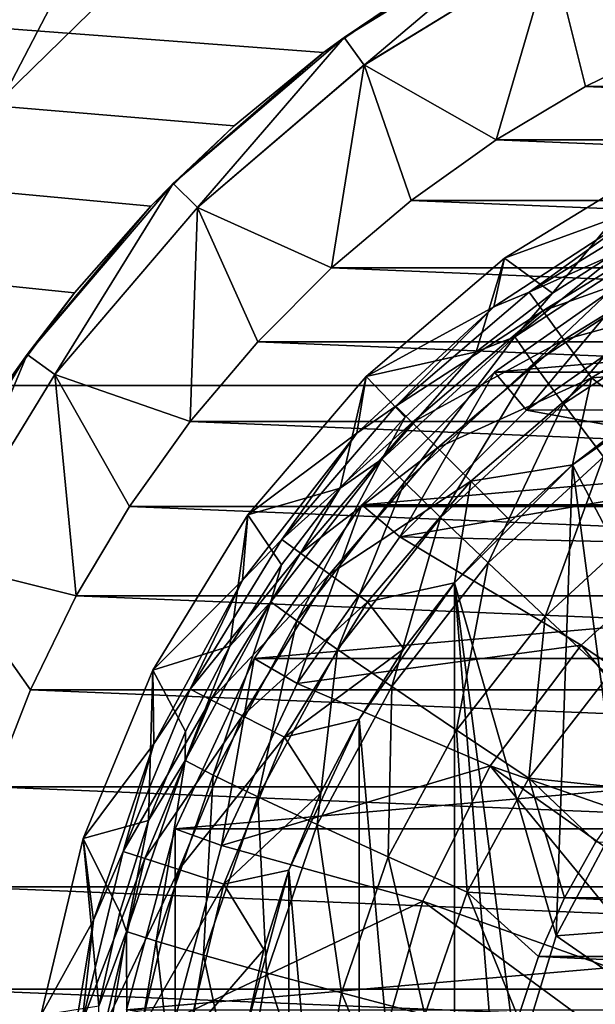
# Model space of a CAD drawing. Header units: metres. Extents: x -109 to 109, y -63 to 140.
# Tile 273 of 480: x -8.55 to -4.33, y 31.41 to 38.62. Entities that reach past the tile are written whole.
import ezdxf

# ---------------------------------------------------------------- set-up
doc = ezdxf.new("R2010")
doc.units = ezdxf.units.M
doc.layers.add('solid_502308_SW0001', color=7, linetype='CONTINUOUS')

msp = doc.modelspace()

# ---------------------------------------------------------------- linework, layer by layer
at = {"layer": 'solid_502308_SW0001'}
for points in [[(-76.5, 35.943851, 18.161783), (76.5, 35.943851, 18.161783), (76.5, 43.676754, 18.243267)], [(-76.5, 43.676754, 18.243267), (-76.5, 35.943851, 18.161783), (76.5, 43.676754, 18.243267)], [(-8.14819, 36.622463, -18.178312), (-8.65567, 35.943851, -18.161783), (-76.5, 43.676754, -18.243267)], [(-7.587639, 37.257935, -18.192156), (-8.14819, 36.622463, -18.178312), (-76.5, 43.676754, -18.243267)], [(-6.977654, 37.846157, -18.203558), (-7.587639, 37.257935, -18.192156), (-76.5, 43.676754, -18.243267)], [(-6.322176, 38.383308, -18.212786), (-6.977654, 37.846157, -18.203558), (-76.5, 43.676754, -18.243267)], [(-5.625448, 38.865891, -18.220112), (-6.322176, 38.383308, -18.212786), (-76.5, 43.676754, -18.243267)], [(-3.167491, 39.748306, -34.238144), (-3.71563, 38.470901, -35.238144), (-4.653479, 39.132778, -34.238144)], [(-8.667456, 38.058121), (-9.197535, 38.103737, 12.417472), (-7.989502, 39.365086, 12.429935)], [(-8.463558, 39.013512, 12.9363), (-7.989502, 39.365086, 12.429935), (-9.197535, 38.103737, 12.417472)], [(-7.989459, 39.365124, -12.429935), (-9.197295, 38.104027, -12.417476), (-8.667456, 38.058121)], [(-8.46936, 39.019554, -12.969411), (-9.197295, 38.104027, -12.417476), (-7.989459, 39.365124, -12.429935)], [(-7.989459, 39.365124, -12.429935), (-8.667456, 38.058121), (-7.394365, 39.307575)], [(-7.394365, 39.307575), (-8.667456, 38.058121), (-7.989502, 39.365086, 12.429935)], [(-6.17213, 38.49437, -16.238144), (-4.892006, 39.290745, -18.225807), (-4.767133, 39.355453, -16.238144)], [(-6.02479, 38.292412, -16.238144), (-6.17213, 38.49437, -16.238144), (-4.767133, 39.355453, -16.238144)], [(-4.653502, 39.132755, -16.238144), (-6.02479, 38.292412, -16.238144), (-4.767133, 39.355453, -16.238144)], [(-6.17213, 38.49437, -16.238144), (-5.625448, 38.865891, -18.220112), (-4.892006, 39.290745, -18.225807)], [(-9.66403, 37.961712, -13.470535), (-8.46936, 39.019554, -12.969411), (-8.60999, 39.157391, -13.484496)], [(-8.463558, 39.013512, 12.9363), (-9.497055, 37.83939, 12.91565), (-8.599228, 39.146332, 13.454027)], [(-6.024697, 38.2925, -34.238144), (-6.02479, 38.292412, -16.238144), (-4.653502, 39.132755, -16.238144)], [(-4.653479, 39.132778, -34.238144), (-6.024697, 38.2925, -34.238144), (-4.653502, 39.132755, -16.238144)], [(-4.653479, 39.132778, -34.238144), (-5.059157, 37.743855, -35.238144), (-6.024697, 38.2925, -34.238144)], [(-4.653479, 39.132778, -34.238144), (-4.402507, 38.13512, -35.238144), (-5.059157, 37.743855, -35.238144)], [(-4.653479, 39.132778, -34.238144), (-3.71563, 38.470901, -35.238144), (-4.402507, 38.13512, -35.238144)], [(-9.66403, 37.961712, -13.470535), (-9.505075, 37.845394, -12.95547), (-8.46936, 39.019554, -12.969411)], [(-8.46936, 39.019554, -12.969411), (-9.505075, 37.845394, -12.95547), (-9.197295, 38.104027, -12.417476)], [(-8.463558, 39.013512, 12.9363), (-9.197535, 38.103737, 12.417472), (-9.497055, 37.83939, 12.91565)], [(-6.17213, 38.49437, -16.238144), (-6.322176, 38.383308, -18.212786), (-5.625448, 38.865891, -18.220112)], [(-7.424369, 37.424847, -16.238144), (-6.322176, 38.383308, -18.212786), (-6.17213, 38.49437, -16.238144)], [(-7.247756, 37.247921, -16.238144), (-7.424369, 37.424847, -16.238144), (-6.17213, 38.49437, -16.238144)], [(-6.02479, 38.292412, -16.238144), (-7.247756, 37.247921, -16.238144), (-6.17213, 38.49437, -16.238144)], [(-4.402507, 38.13512, -35.238144), (-3.71563, 38.470901, -35.238144), (4.402507, 38.13512, -35.238144)], [(-7.424369, 37.424847, -16.238144), (-6.977654, 37.846157, -18.203558), (-6.322176, 38.383308, -18.212786)], [(-6.024697, 38.2925, -34.238144), (-7.247845, 37.247845, -34.238144), (-6.02479, 38.292412, -16.238144)], [(-6.024697, 38.2925, -34.238144), (-6.264907, 36.805397, -35.238144), (-7.247845, 37.247845, -34.238144)], [(-7.247845, 37.247845, -34.238144), (-7.247756, 37.247921, -16.238144), (-6.02479, 38.292412, -16.238144)], [(-6.024697, 38.2925, -34.238144), (-5.6813, 37.299671, -35.238144), (-6.264907, 36.805397, -35.238144)], [(-6.024697, 38.2925, -34.238144), (-5.059157, 37.743855, -35.238144), (-5.6813, 37.299671, -35.238144)], [(-5.059157, 37.743855, -35.238144), (-4.402507, 38.13512, -35.238144), (5.059157, 37.743855, -35.238144)], [(-4.402507, 38.13512, -35.238144), (4.402507, 38.13512, -35.238144), (5.059157, 37.743855, -35.238144)], [(-7.424369, 37.424847, -16.238144), (-7.587639, 37.257935, -18.192156), (-6.977654, 37.846157, -18.203558)], [(-5.6813, 37.299671, -35.238144), (-5.059157, 37.743855, -35.238144), (5.6813, 37.299671, -35.238144)], [(-5.059157, 37.743855, -35.238144), (5.059157, 37.743855, -35.238144), (5.6813, 37.299671, -35.238144)], [(-4.996181, 36.87664), (-3.858924, 37.573551), (-4.644136, 36.620884, 11.818708)], [(-3.932456, 37.266541, -6.804698), (-3.858924, 37.573551), (-4.996181, 36.87664)], [(-3.858924, 37.573551), (-4.048498, 37.000736, 11.824848), (-4.644136, 36.620884, 11.818708)], [(-8.494868, 36.171505, -16.238144), (-7.587639, 37.257935, -18.192156), (-7.424369, 37.424847, -16.238144)], [(-8.292424, 36.024799, -16.238144), (-8.494868, 36.171505, -16.238144), (-7.424369, 37.424847, -16.238144)], [(-7.247756, 37.247921, -16.238144), (-8.292424, 36.024799, -16.238144), (-7.424369, 37.424847, -16.238144)], [(-6.264907, 36.805397, -35.238144), (-5.6813, 37.299671, -35.238144), (6.264907, 36.805397, -35.238144)], [(-5.6813, 37.299671, -35.238144), (5.6813, 37.299671, -35.238144), (6.264907, 36.805397, -35.238144)], [(-3.719433, 37.299797, -7.350831), (-3.932456, 37.266541, -6.804698), (-4.81558, 36.628078, -7.350831)], [(-3.719433, 37.299797, -7.350831), (-4.81558, 36.628078, -7.350831), (-3.642951, 37.149693, -7.875552)], [(-8.494868, 36.171505, -16.238144), (-8.14819, 36.622463, -18.178312), (-7.587639, 37.257935, -18.192156)], [(-8.292499, 36.024696, -34.238144), (-8.292424, 36.024799, -16.238144), (-7.247756, 37.247921, -16.238144)], [(-7.247845, 37.247845, -34.238144), (-8.292499, 36.024696, -34.238144), (-7.247756, 37.247921, -16.238144)], [(-7.247845, 37.247845, -34.238144), (-7.299671, 35.681301, -35.238144), (-8.292499, 36.024696, -34.238144)], [(-7.247845, 37.247845, -34.238144), (-6.805398, 36.264908, -35.238144), (-7.299671, 35.681301, -35.238144)], [(-7.247845, 37.247845, -34.238144), (-6.264907, 36.805397, -35.238144), (-6.805398, 36.264908, -35.238144)], [(-5.074856, 36.520176, -6.804698), (-3.932456, 37.266541, -6.804698), (-4.996181, 36.87664)], [(-4.81558, 36.628078, -7.350831), (-3.932456, 37.266541, -6.804698), (-5.074856, 36.520176, -6.804698)], [(-4.81558, 36.628078, -7.350831), (-4.716558, 36.491787, -7.875552), (-3.642951, 37.149693, -7.875552)], [(-3.642951, 37.149693, -7.875552), (-4.716558, 36.491787, -7.875552), (-3.524184, 36.916599, -8.360602)], [(-3.813971, 37.024006, 12.475054), (-4.921857, 36.300282, 12.456463), (-4.048498, 37.000736, 11.824848)], [(-4.783801, 36.106842, 13.081319), (-4.921857, 36.300282, 12.456463), (-3.813971, 37.024006, 12.475054)], [(-3.706987, 36.810268, 13.099389), (-4.783801, 36.106842, 13.081319), (-3.813971, 37.024006, 12.475054)], [(-4.921857, 36.300282, 12.456463), (-4.644136, 36.620884, 11.818708), (-4.048498, 37.000736, 11.824848)], [(-6.010414, 36.010403), (-4.996181, 36.87664), (-5.204345, 36.190544, 11.811757)], [(-5.074856, 36.520176, -6.804698), (-4.996181, 36.87664), (-6.010414, 36.010403)], [(-4.996181, 36.87664), (-4.644136, 36.620884, 11.818708), (-5.204345, 36.190544, 11.811757)], [(-4.716558, 36.491787, -7.875552), (-4.56279, 36.28014, -8.360602), (-3.524184, 36.916599, -8.360602)], [(-3.524184, 36.916599, -8.360602), (-4.56279, 36.28014, -8.360602), (-3.367139, 36.608383, -8.789615)], [(-6.805398, 36.264908, -35.238144), (-6.264907, 36.805397, -35.238144), (6.805398, 36.264908, -35.238144)], [(-6.264907, 36.805397, -35.238144), (6.264907, 36.805397, -35.238144), (6.805398, 36.264908, -35.238144)], [(-5.069784, 36.041889, -35.100304), (-3.943643, 36.830437, -35.100304), (-4.836949, 35.764507, -34.73814)], [(-5.069784, 36.041889, -35.100304), (5.069784, 36.041889, -35.100304), (3.943643, 36.830437, -35.100304)], [(-5.069784, 36.041889, -35.100304), (3.943643, 36.830437, -35.100304), (-3.943643, 36.830437, -35.100304)], [(-3.943643, 36.830437, -35.100304), (-3.76258, 36.516796, -34.73814), (-4.836949, 35.764507, -34.73814)], [(-4.563517, 35.809502, 13.638083), (-4.783801, 36.106842, 13.081319), (-3.706987, 36.810268, 13.099389)], [(-3.536283, 36.480537, 13.655321), (-4.563517, 35.809502, 13.638083), (-3.706987, 36.810268, 13.099389)], [(-8.494868, 36.171505, -16.238144), (-8.65567, 35.943851, -18.161783), (-8.14819, 36.622463, -18.178312)], [(-4.81558, 36.628078, -7.350831), (-5.074856, 36.520176, -6.804698), (-5.793152, 35.793152, -7.350831)], [(-4.81558, 36.628078, -7.350831), (-5.793152, 35.793152, -7.350831), (-4.716558, 36.491787, -7.875552)], [(-4.921857, 36.300282, 12.456463), (-5.204345, 36.190544, 11.811757), (-4.644136, 36.620884, 11.818708)], [(-4.56279, 36.28014, -8.360602), (-4.359463, 36.000286, -8.789615), (-3.367139, 36.608383, -8.789615)], [(-3.49967, 36.062366, -9.146836), (-3.367139, 36.608383, -8.789615), (-4.359463, 36.000286, -8.789615)], [(-6.078826, 35.595955, -6.804698), (-5.074856, 36.520176, -6.804698), (-6.010414, 36.010403)], [(-5.793152, 35.793152, -7.350831), (-5.074856, 36.520176, -6.804698), (-6.078826, 35.595955, -6.804698)], [(-4.836949, 35.764507, -34.73814), (-3.76258, 36.516796, -34.73814), (-4.836858, 35.76458, -18.738144)], [(-1.642053, 35.770924, -18.738144), (-4.836858, 35.76458, -18.738144), (-3.762486, 36.516838, -18.738144)], [(-3.76258, 36.516796, -34.73814), (-3.762486, 36.516838, -18.738144), (-4.836858, 35.76458, -18.738144)], [(-5.793152, 35.793152, -7.350831), (-5.674029, 35.67403, -7.875552), (-4.716558, 36.491787, -7.875552)], [(-4.716558, 36.491787, -7.875552), (-5.674029, 35.67403, -7.875552), (-4.56279, 36.28014, -8.360602)], [(-4.271946, 35.423023, 14.099108), (-4.563517, 35.809502, 13.638083), (-3.536283, 36.480537, 13.655321)], [(-4.921857, 36.300282, 12.456463), (-5.895438, 35.404125, 12.433441), (-5.204345, 36.190544, 11.811757)], [(-5.730078, 35.235817, 13.058944), (-5.895438, 35.404125, 12.433441), (-4.921857, 36.300282, 12.456463)], [(-4.783801, 36.106842, 13.081319), (-5.730078, 35.235817, 13.058944), (-4.921857, 36.300282, 12.456463)], [(-7.299671, 35.681301, -35.238144), (-6.805398, 36.264908, -35.238144), (7.299671, 35.681301, -35.238144)], [(-6.805398, 36.264908, -35.238144), (6.805398, 36.264908, -35.238144), (7.299671, 35.681301, -35.238144)], [(-5.674029, 35.67403, -7.875552), (-5.489045, 35.489044, -8.360602), (-4.56279, 36.28014, -8.360602)], [(-4.56279, 36.28014, -8.360602), (-5.489045, 35.489044, -8.360602), (-4.359463, 36.000286, -8.789615)], [(-9.355701, 34.766621, -16.238144), (-8.65567, 35.943851, -18.161783), (-8.494868, 36.171505, -16.238144)], [(-9.132862, 34.653294, -16.238144), (-9.355701, 34.766621, -16.238144), (-8.494868, 36.171505, -16.238144)], [(-8.292424, 36.024799, -16.238144), (-9.132862, 34.653294, -16.238144), (-8.494868, 36.171505, -16.238144)], [(-6.010414, 36.010403), (-5.204345, 36.190544, 11.811757), (-5.724844, 35.71302, 11.804035)], [(-5.895438, 35.404125, 12.433441), (-5.724844, 35.71302, 11.804035), (-5.204345, 36.190544, 11.811757)], [(-5.466229, 34.978577, 13.616737), (-5.730078, 35.235817, 13.058944), (-4.783801, 36.106842, 13.081319)], [(-4.563517, 35.809502, 13.638083), (-5.466229, 34.978577, 13.616737), (-4.783801, 36.106842, 13.081319)], [(-9.132778, 34.653481, -34.238144), (-9.132862, 34.653294, -16.238144), (-8.292424, 36.024799, -16.238144)], [(-8.292499, 36.024696, -34.238144), (-9.132778, 34.653481, -34.238144), (-8.292424, 36.024799, -16.238144)], [(-8.292499, 36.024696, -34.238144), (-8.135121, 34.402508, -35.238144), (-9.132778, 34.653481, -34.238144)], [(-8.292499, 36.024696, -34.238144), (-7.299671, 35.681301, -35.238144), (-7.743855, 35.059158, -35.238144)], [(-8.292499, 36.024696, -34.238144), (-7.743855, 35.059158, -35.238144), (-8.135121, 34.402508, -35.238144)], [(-6.876648, 34.99617), (-6.010414, 36.010403), (-6.201625, 35.192013, 11.795616)], [(-6.078826, 35.595955, -6.804698), (-6.010414, 36.010403), (-6.876648, 34.99617)], [(-6.010414, 36.010403), (-5.724844, 35.71302, 11.804035), (-6.201625, 35.192013, 11.795616)], [(-6.041889, 35.069786, -35.100304), (-5.069784, 36.041889, -35.100304), (-5.764472, 34.83699, -34.73814)], [(-6.041889, 35.069786, -35.100304), (6.041889, 35.069786, -35.100304), (5.069784, 36.041889, -35.100304)], [(-6.041889, 35.069786, -35.100304), (5.069784, 36.041889, -35.100304), (-5.069784, 36.041889, -35.100304)], [(-5.069784, 36.041889, -35.100304), (-4.836949, 35.764507, -34.73814), (-5.764472, 34.83699, -34.73814)], [(-5.489045, 35.489044, -8.360602), (-5.244442, 35.244442, -8.789615), (-4.359463, 36.000286, -8.789615)], [(-4.499505, 35.36232, -9.146836), (-4.359463, 36.000286, -8.789615), (-5.244442, 35.244442, -8.789615)], [(-4.499563, 35.362267, -10.238144), (-3.499878, 36.062241, -10.238144), (-4.499505, 35.36232, -9.146836)], [(-3.535643, 33.535408, -10.238144), (-3.499878, 36.062241, -10.238144), (-4.499563, 35.362267, -10.238144)], [(-3.499878, 36.062241, -10.238144), (-4.015148, 35.733986, -9.146836), (-4.499505, 35.36232, -9.146836)], [(-4.499505, 35.36232, -9.146836), (-4.015148, 35.733986, -9.146836), (-4.359463, 36.000286, -8.789615)], [(-4.015148, 35.733986, -9.146836), (-3.49967, 36.062366, -9.146836), (-4.359463, 36.000286, -8.789615)], [(69.468643, 21.833605, 17.799309), (76.5, 35.943851, 18.161783), (-76.5, 35.943851, 18.161783)], [(67.435486, 21.949877, 17.802296), (69.468643, 21.833605, 17.799309), (-76.5, 35.943851, 18.161783)], [(40.900002, 21.949877, 17.802296), (67.435486, 21.949877, 17.802296), (-76.5, 35.943851, 18.161783)], [(38.606739, 21.79129, 17.798223), (40.900002, 21.949877, 17.802296), (-76.5, 35.943851, 18.161783)], [(36.353371, 21.317671, 17.786057), (38.606739, 21.79129, 17.798223), (-76.5, 35.943851, 18.161783)], [(34.18816, 20.53858, 17.766043), (36.353371, 21.317671, 17.786057), (-76.5, 35.943851, 18.161783)], [(31.215277, 20.53858, 17.766043), (34.18816, 20.53858, 17.766043), (-76.5, 35.943851, 18.161783)], [(28.242392, 20.53858, 17.766043), (31.215277, 20.53858, 17.766043), (-76.5, 35.943851, 18.161783)], [(25.269508, 20.53858, 17.766043), (28.242392, 20.53858, 17.766043), (-76.5, 35.943851, 18.161783)], [(22.296625, 20.53858, 17.766043), (25.269508, 20.53858, 17.766043), (-76.5, 35.943851, 18.161783)], [(19.323742, 20.53858, 17.766043), (22.296625, 20.53858, 17.766043), (-76.5, 35.943851, 18.161783)], [(16.350859, 20.53858, 17.766043), (19.323742, 20.53858, 17.766043), (-76.5, 35.943851, 18.161783)], [(13.377975, 20.53858, 17.766043), (16.350859, 20.53858, 17.766043), (-76.5, 35.943851, 18.161783)], [(10.405092, 20.53858, 17.766043), (13.377975, 20.53858, 17.766043), (-76.5, 35.943851, 18.161783)], [(7.432209, 20.53858, 17.766043), (10.405092, 20.53858, 17.766043), (-76.5, 35.943851, 18.161783)], [(4.459325, 20.53858, 17.766043), (7.432209, 20.53858, 17.766043), (-76.5, 35.943851, 18.161783)], [(1.486442, 20.53858, 17.766043), (4.459325, 20.53858, 17.766043), (-76.5, 35.943851, 18.161783)], [(-1.486442, 20.53858, 17.766043), (1.486442, 20.53858, 17.766043), (-76.5, 35.943851, 18.161783)], [(-4.459325, 20.53858, 17.766043), (-1.486442, 20.53858, 17.766043), (-76.5, 35.943851, 18.161783)], [(-7.432209, 20.53858, 17.766043), (-4.459325, 20.53858, 17.766043), (-76.5, 35.943851, 18.161783)], [(-10.405092, 20.53858, 17.766043), (-7.432209, 20.53858, 17.766043), (-76.5, 35.943851, 18.161783)], [(-5.793152, 35.793152, -7.350831), (-6.078826, 35.595955, -6.804698), (-6.628078, 34.815578, -7.350831)], [(-5.793152, 35.793152, -7.350831), (-6.628078, 34.815578, -7.350831), (-5.674029, 35.67403, -7.875552)], [(-5.116996, 34.645176, 14.079125), (-5.466229, 34.978577, 13.616737), (-4.563517, 35.809502, 13.638083)], [(-4.271946, 35.423023, 14.099108), (-5.116996, 34.645176, 14.079125), (-4.563517, 35.809502, 13.638083)], [(-5.895438, 35.404125, 12.433441), (-6.201625, 35.192013, 11.795616), (-5.724844, 35.71302, 11.804035)], [(-2.674397, 35.370975, -18.738144), (-5.764519, 34.836933, -18.738144), (-4.836858, 35.76458, -18.738144)], [(-4.836949, 35.764507, -34.73814), (-4.836858, 35.76458, -18.738144), (-5.764519, 34.836933, -18.738144)], [(-5.764472, 34.83699, -34.73814), (-4.836949, 35.764507, -34.73814), (-5.764519, 34.836933, -18.738144)], [(-1.642053, 35.770924, -18.738144), (-2.674397, 35.370975, -18.738144), (-4.836858, 35.76458, -18.738144)], [(-7.743855, 35.059158, -35.238144), (-7.299671, 35.681301, -35.238144), (7.743855, 35.059158, -35.238144)], [(-7.299671, 35.681301, -35.238144), (7.299671, 35.681301, -35.238144), (7.743855, 35.059158, -35.238144)], [(-6.628078, 34.815578, -7.350831), (-6.491786, 34.71656, -7.875552), (-5.674029, 35.67403, -7.875552)], [(-5.674029, 35.67403, -7.875552), (-6.491786, 34.71656, -7.875552), (-5.489045, 35.489044, -8.360602)], [(-6.916983, 34.519089, -6.804698), (-6.078826, 35.595955, -6.804698), (-6.876648, 34.99617)], [(-6.628078, 34.815578, -7.350831), (-6.078826, 35.595955, -6.804698), (-6.916983, 34.519089, -6.804698)], [(-6.491786, 34.71656, -7.875552), (-6.280141, 34.56279, -8.360602), (-5.489045, 35.489044, -8.360602)], [(-5.489045, 35.489044, -8.360602), (-6.280141, 34.56279, -8.360602), (-5.244442, 35.244442, -8.789615)], [(-4.699718, 34.252171, 14.423146), (-5.116996, 34.645176, 14.079125), (-4.271946, 35.423023, 14.099108)], [(-3.923566, 34.966599, 14.441499), (-4.699718, 34.252171, 14.423146), (-4.271946, 35.423023, 14.099108)], [(-5.895438, 35.404125, 12.433441), (-6.708133, 34.360016, 12.40662), (-6.201625, 35.192013, 11.795616)], [(-6.519984, 34.220985, 13.032874), (-6.708133, 34.360016, 12.40662), (-5.895438, 35.404125, 12.433441)], [(-5.730078, 35.235817, 13.058944), (-6.519984, 34.220985, 13.032874), (-5.895438, 35.404125, 12.433441)], [(-2.674397, 35.370975, -18.738144), (-3.615648, 34.788212, -18.738144), (-5.764519, 34.836933, -18.738144)], [(-5.362325, 34.499474, -10.238144), (-4.499563, 35.362267, -10.238144), (-4.949649, 34.949844, -9.146836)], [(-4.619348, 31.913507, -10.238144), (-4.499563, 35.362267, -10.238144), (-5.362325, 34.499474, -10.238144)], [(-4.949649, 34.949844, -9.146836), (-4.499505, 35.36232, -9.146836), (-5.244442, 35.244442, -8.789615)], [(-4.499563, 35.362267, -10.238144), (-4.499505, 35.36232, -9.146836), (-4.949649, 34.949844, -9.146836)], [(-4.619348, 31.913507, -10.238144), (-4.157349, 32.777813, -10.238144), (-4.499563, 35.362267, -10.238144)], [(-4.157349, 32.777813, -10.238144), (-3.535643, 33.535408, -10.238144), (-4.499563, 35.362267, -10.238144)], [(-6.219774, 34.01046, 13.591868), (-6.519984, 34.220985, 13.032874), (-5.730078, 35.235817, 13.058944)], [(-6.280141, 34.56279, -8.360602), (-6.000286, 34.359463, -8.789615), (-5.244442, 35.244442, -8.789615)], [(-5.466229, 34.978577, 13.616737), (-6.219774, 34.01046, 13.591868), (-5.730078, 35.235817, 13.058944)], [(-5.362354, 34.499462, -9.146836), (-5.244442, 35.244442, -8.789615), (-6.000286, 34.359463, -8.789615)], [(-5.362354, 34.499462, -9.146836), (-4.949649, 34.949844, -9.146836), (-5.244442, 35.244442, -8.789615)], [(-6.876648, 34.99617), (-6.201625, 35.192013, 11.795616), (-6.631059, 34.631561, 11.786557)], [(-6.708133, 34.360016, 12.40662), (-6.631059, 34.631561, 11.786557), (-6.201625, 35.192013, 11.795616)], [(-8.135121, 34.402508, -35.238144), (-7.743855, 35.059158, -35.238144), (8.135121, 34.402508, -35.238144)], [(-7.743855, 35.059158, -35.238144), (7.743855, 35.059158, -35.238144), (8.135121, 34.402508, -35.238144)], [(-6.830436, 33.943642, -35.100304), (-6.041889, 35.069786, -35.100304), (-6.516889, 33.762417, -34.73814)], [(-6.830436, 33.943642, -35.100304), (6.830436, 33.943642, -35.100304), (6.041889, 35.069786, -35.100304)], [(-6.830436, 33.943642, -35.100304), (6.041889, 35.069786, -35.100304), (-6.041889, 35.069786, -35.100304)], [(-6.041889, 35.069786, -35.100304), (-5.764472, 34.83699, -34.73814), (-6.516889, 33.762417, -34.73814)], [(-7.573557, 33.858917), (-6.876648, 34.99617), (-7.009895, 34.035976, 11.776927)], [(-6.916983, 34.519089, -6.804698), (-6.876648, 34.99617), (-7.573557, 33.858917)], [(-6.876648, 34.99617), (-6.631059, 34.631561, 11.786557), (-7.009895, 34.035976, 11.776927)], [(-5.822411, 33.738892, 14.055844), (-6.219774, 34.01046, 13.591868), (-5.466229, 34.978577, 13.616737)], [(-5.116996, 34.645176, 14.079125), (-5.822411, 33.738892, 14.055844), (-5.466229, 34.978577, 13.616737)], [(-5.362325, 34.499474, -10.238144), (-4.949649, 34.949844, -9.146836), (-5.362354, 34.499462, -9.146836)], [(-4.235119, 33.819077, 14.631715), (-4.699718, 34.252171, 14.423146), (-3.923566, 34.966599, 14.441499)], [(-6.628078, 34.815578, -7.350831), (-6.916983, 34.519089, -6.804698), (-7.299798, 33.719433, -7.350831)], [(-6.628078, 34.815578, -7.350831), (-7.299798, 33.719433, -7.350831), (-6.491786, 34.71656, -7.875552)], [(-5.764472, 34.83699, -34.73814), (-5.764519, 34.836933, -18.738144), (-6.516901, 33.762363, -18.738144)], [(-6.516889, 33.762417, -34.73814), (-5.764472, 34.83699, -34.73814), (-6.516901, 33.762363, -18.738144)], [(-4.434119, 34.042099, -18.738144), (-6.516901, 33.762363, -18.738144), (-5.764519, 34.836933, -18.738144)], [(-3.615648, 34.788212, -18.738144), (-4.434119, 34.042099, -18.738144), (-5.764519, 34.836933, -18.738144)], [(-2.897104, 32.982067, -17.674431), (-4.434119, 34.042099, -18.738144), (-3.615648, 34.788212, -18.738144)], [(-7.299798, 33.719433, -7.350831), (-7.149693, 33.642952, -7.875552), (-6.491786, 34.71656, -7.875552)], [(-6.491786, 34.71656, -7.875552), (-7.149693, 33.642952, -7.875552), (-6.280141, 34.56279, -8.360602)], [(-9.132778, 34.653481, -34.238144), (-8.135121, 34.402508, -35.238144), (-8.470903, 33.71563, -35.238144)], [(-9.132778, 34.653481, -34.238144), (-8.470903, 33.71563, -35.238144), (-8.748788, 33.00351, -35.238144)], [(-6.708133, 34.360016, 12.40662), (-7.009895, 34.035976, 11.776927), (-6.631059, 34.631561, 11.786557)], [(-5.347627, 33.419769, 14.401763), (-5.822411, 33.738892, 14.055844), (-5.116996, 34.645176, 14.079125)], [(-4.699718, 34.252171, 14.423146), (-5.347627, 33.419769, 14.401763), (-5.116996, 34.645176, 14.079125)], [(-7.149693, 33.642952, -7.875552), (-6.9166, 33.524185, -8.360602), (-6.280141, 34.56279, -8.360602)], [(-6.280141, 34.56279, -8.360602), (-6.9166, 33.524185, -8.360602), (-6.000286, 34.359463, -8.789615)], [(-7.566463, 33.318958, -6.804698), (-6.916983, 34.519089, -6.804698), (-7.573557, 33.858917)], [(-7.299798, 33.719433, -7.350831), (-6.916983, 34.519089, -6.804698), (-7.566463, 33.318958, -6.804698)], [(-6.062111, 33.500088, -10.238144), (-5.362325, 34.499474, -10.238144), (-6.062026, 33.500263, -9.146836)], [(-5.362325, 25.500526, -10.238144), (-5.362325, 34.499474, -10.238144), (-6.062111, 33.500088, -10.238144)], [(-5.362325, 34.499474, -10.238144), (-5.7342, 34.014839, -9.146836), (-6.062026, 33.500263, -9.146836)], [(-5.7342, 34.014839, -9.146836), (-5.362354, 34.499462, -9.146836), (-6.000286, 34.359463, -8.789615)], [(-5.362325, 34.499474, -10.238144), (-5.362354, 34.499462, -9.146836), (-5.7342, 34.014839, -9.146836)], [(-5, 30, -10.238144), (-5.362325, 34.499474, -10.238144), (-5.362325, 25.500526, -10.238144)], [(-4.903923, 30.975458, -10.238144), (-4.619348, 31.913507, -10.238144), (-5.362325, 34.499474, -10.238144)], [(-5, 30, -10.238144), (-4.903923, 30.975458, -10.238144), (-5.362325, 34.499474, -10.238144)], [(-8.470903, 33.71563, -35.238144), (-8.135121, 34.402508, -35.238144), (8.470903, 33.71563, -35.238144)], [(-8.135121, 34.402508, -35.238144), (8.135121, 34.402508, -35.238144), (8.470903, 33.71563, -35.238144)], [(-6.708133, 34.360016, 12.40662), (-7.337933, 33.196518, 12.376731), (-7.009895, 34.035976, 11.776927)], [(-7.132125, 33.090111, 13.003823), (-7.337933, 33.196518, 12.376731), (-6.708133, 34.360016, 12.40662)], [(-6.519984, 34.220985, 13.032874), (-7.132125, 33.090111, 13.003823), (-6.708133, 34.360016, 12.40662)], [(-6.9166, 33.524185, -8.360602), (-6.608383, 33.367138, -8.789615), (-6.000286, 34.359463, -8.789615)], [(-5.7342, 34.014839, -9.146836), (-6.000286, 34.359463, -8.789615), (-6.608383, 33.367138, -8.789615)], [(-6.803739, 32.931637, 13.564155), (-7.132125, 33.090111, 13.003823), (-6.519984, 34.220985, 13.032874)], [(-6.219774, 34.01046, 13.591868), (-6.803739, 32.931637, 13.564155), (-6.519984, 34.220985, 13.032874)], [(-4.819, 33.068935, 14.612445), (-5.347627, 33.419769, 14.401763), (-4.699718, 34.252171, 14.423146)], [(-4.235119, 33.819077, 14.631715), (-4.819, 33.068935, 14.612445), (-4.699718, 34.252171, 14.423146)], [(-7.573557, 33.858917), (-7.009895, 34.035976, 11.776927), (-7.335289, 33.409836, 11.766809)], [(-7.337933, 33.196518, 12.376731), (-7.335289, 33.409836, 11.766809), (-7.009895, 34.035976, 11.776927)], [(-6.369081, 32.728966, 14.029901), (-6.803739, 32.931637, 13.564155), (-6.219774, 34.01046, 13.591868)], [(-6.062026, 33.500263, -9.146836), (-5.7342, 34.014839, -9.146836), (-6.608383, 33.367138, -8.789615)], [(-4.434119, 34.042099, -18.738144), (-5.101369, 33.158455, -18.738144), (-6.516901, 33.762363, -18.738144)], [(-5.822411, 33.738892, 14.055844), (-6.369081, 32.728966, 14.029901), (-6.219774, 34.01046, 13.591868)], [(-3.180946, 32.49044, -17.606489), (-5.101369, 33.158455, -18.738144), (-4.434119, 34.042099, -18.738144)], [(-3.180946, 32.49044, -17.606489), (-4.434119, 34.042099, -18.738144), (-2.897104, 32.982067, -17.674431)], [(-7.411469, 32.697659, -35.100304), (-6.830436, 33.943642, -35.100304), (-7.071184, 32.573711, -34.73814)], [(-7.411469, 32.697659, -35.100304), (7.411469, 32.697659, -35.100304), (6.830436, 33.943642, -35.100304)], [(-7.411469, 32.697659, -35.100304), (6.830436, 33.943642, -35.100304), (-6.830436, 33.943642, -35.100304)], [(-6.830436, 33.943642, -35.100304), (-6.516889, 33.762417, -34.73814), (-7.071184, 32.573711, -34.73814)], [(-8.083981, 32.626644), (-7.573557, 33.858917), (-7.604808, 32.75795, 11.756272)], [(-7.566463, 33.318958, -6.804698), (-7.573557, 33.858917), (-8.083981, 32.626644)], [(-7.573557, 33.858917), (-7.335289, 33.409836, 11.766809), (-7.604808, 32.75795, 11.756272)], [(-7.071184, 32.573711, -34.73814), (-6.516889, 33.762417, -34.73814), (-7.071137, 32.573788, -18.738144)], [(-6.516889, 33.762417, -34.73814), (-6.516901, 33.762363, -18.738144), (-7.071137, 32.573788, -18.738144)], [(-5.101369, 33.158455, -18.738144), (-7.071137, 32.573788, -18.738144), (-6.516901, 33.762363, -18.738144)], [(-4.061586, 32.99091, 14.684804), (-4.819, 33.068935, 14.612445), (-4.235119, 33.819077, 14.631715)], [(-8.748788, 33.00351, -35.238144), (-8.470903, 33.71563, -35.238144), (8.748788, 33.00351, -35.238144)], [(-8.470903, 33.71563, -35.238144), (8.470903, 33.71563, -35.238144), (8.748788, 33.00351, -35.238144)], [(-7.299798, 33.719433, -7.350831), (-7.566463, 33.318958, -6.804698), (-7.791773, 32.5317, -7.350831)], [(-7.299798, 33.719433, -7.350831), (-7.791773, 32.5317, -7.350831), (-7.149693, 33.642952, -7.875552)], [(-5.849737, 32.492165, 14.377934), (-6.369081, 32.728966, 14.029901), (-5.822411, 33.738892, 14.055844)], [(-5.347627, 33.419769, 14.401763), (-5.849737, 32.492165, 14.377934), (-5.822411, 33.738892, 14.055844)], [(-7.791773, 32.5317, -7.350831), (-7.631552, 32.479641, -7.875552), (-7.149693, 33.642952, -7.875552)], [(-7.149693, 33.642952, -7.875552), (-7.631552, 32.479641, -7.875552), (-6.9166, 33.524185, -8.360602)], [(-7.631552, 32.479641, -7.875552), (-7.382749, 32.3988, -8.360602), (-6.9166, 33.524185, -8.360602)], [(-6.9166, 33.524185, -8.360602), (-7.382749, 32.3988, -8.360602), (-6.608383, 33.367138, -8.789615)], [(-6.344301, 32.958012, -9.146836), (-6.062026, 33.500263, -9.146836), (-6.608383, 33.367138, -8.789615)], [(-6.577823, 32.394207, -10.238144), (-6.062111, 33.500088, -10.238144), (-6.577785, 32.394314, -9.146836)], [(-6.062111, 26.49991, -10.238144), (-6.062111, 33.500088, -10.238144), (-6.577823, 32.394207, -10.238144)], [(-6.062111, 33.500088, -10.238144), (-6.344301, 32.958012, -9.146836), (-6.577785, 32.394314, -9.146836)], [(-6.062111, 33.500088, -10.238144), (-6.062026, 33.500263, -9.146836), (-6.344301, 32.958012, -9.146836)], [(-5.362325, 25.500526, -10.238144), (-6.062111, 33.500088, -10.238144), (-6.062111, 26.49991, -10.238144)], [(-7.337933, 33.196518, 12.376731), (-7.604808, 32.75795, 11.756272), (-7.335289, 33.409836, 11.766809)], [(-5.271496, 32.23299, 14.59097), (-5.849737, 32.492165, 14.377934), (-5.347627, 33.419769, 14.401763)], [(-4.819, 33.068935, 14.612445), (-5.271496, 32.23299, 14.59097), (-5.347627, 33.419769, 14.401763)], [(-7.382749, 32.3988, -8.360602), (-7.053759, 32.291904, -8.789615), (-6.608383, 33.367138, -8.789615)], [(-6.344301, 32.958012, -9.146836), (-6.608383, 33.367138, -8.789615), (-7.053759, 32.291904, -8.789615)], [(-8.009548, 32.028294, -6.804698), (-7.566463, 33.318958, -6.804698), (-8.083981, 32.626644)], [(-7.791773, 32.5317, -7.350831), (-7.566463, 33.318958, -6.804698), (-8.009548, 32.028294, -6.804698)], [(-7.337933, 33.196518, 12.376731), (-7.767666, 31.94529, 12.344589), (-7.604808, 32.75795, 11.756272)], [(-7.54981, 31.873962, 12.972582), (-7.767666, 31.94529, 12.344589), (-7.337933, 33.196518, 12.376731)], [(-7.132125, 33.090111, 13.003823), (-7.54981, 31.873962, 12.972582), (-7.337933, 33.196518, 12.376731)], [(-5.101369, 33.158455, -18.738144), (-5.594789, 32.167522, -18.738144), (-7.071137, 32.573788, -18.738144)], [(-3.747257, 31.50956, -17.606489), (-5.594789, 32.167522, -18.738144), (-5.101369, 33.158455, -18.738144)], [(-3.464102, 32, -17.583462), (-5.101369, 33.158455, -18.738144), (-3.180946, 32.49044, -17.606489)], [(-3.747257, 31.50956, -17.606489), (-5.101369, 33.158455, -18.738144), (-3.464102, 32, -17.583462)], [(-7.2022, 31.771461, 13.534351), (-7.54981, 31.873962, 12.972582), (-7.132125, 33.090111, 13.003823)], [(-6.803739, 32.931637, 13.564155), (-7.2022, 31.771461, 13.534351), (-7.132125, 33.090111, 13.003823)], [(-4.557625, 32.191067, 14.664257), (-5.271496, 32.23299, 14.59097), (-4.819, 33.068935, 14.612445)], [(-4.328096, 32.602478, 14.674826), (-4.557625, 32.191067, 14.664257), (-4.819, 33.068935, 14.612445)], [(-4.061586, 32.99091, 14.684804), (-4.328096, 32.602478, 14.674826), (-4.819, 33.068935, 14.612445)], [(-8.966891, 32.270905, -35.238144), (-8.748788, 33.00351, -35.238144), (8.966891, 32.270905, -35.238144)], [(-8.748788, 33.00351, -35.238144), (8.748788, 33.00351, -35.238144), (8.966891, 32.270905, -35.238144)], [(-6.742098, 31.642879, 14.002001), (-7.2022, 31.771461, 13.534351), (-6.803739, 32.931637, 13.564155)], [(-6.577785, 32.394314, -9.146836), (-6.344301, 32.958012, -9.146836), (-7.053759, 32.291904, -8.789615)], [(-6.369081, 32.728966, 14.029901), (-6.742098, 31.642879, 14.002001), (-6.803739, 32.931637, 13.564155)], [(-8.083981, 32.626644), (-7.604808, 32.75795, 11.756272), (-7.816451, 32.085339, 11.745398)], [(-7.767666, 31.94529, 12.344589), (-7.816451, 32.085339, 11.745398), (-7.604808, 32.75795, 11.756272)], [(-3.464102, 32, -11.238148), (-4.157349, 32.777813, -10.238144), (-4.619348, 31.913507, -10.238144)], [(-7.767324, 31.369669, -35.100304), (-7.411469, 32.697659, -35.100304), (-7.410696, 31.306606, -34.73814)], [(-7.767324, 31.369669, -35.100304), (7.767324, 31.369669, -35.100304), (7.411469, 32.697659, -35.100304)], [(-7.767324, 31.369669, -35.100304), (7.411469, 32.697659, -35.100304), (-7.411469, 32.697659, -35.100304)], [(-7.411469, 32.697659, -35.100304), (-7.071184, 32.573711, -34.73814), (-7.410696, 31.306606, -34.73814)], [(-6.19235, 31.494598, 14.352307), (-6.742098, 31.642879, 14.002001), (-6.369081, 32.728966, 14.029901)], [(-5.849737, 32.492165, 14.377934), (-6.19235, 31.494598, 14.352307), (-6.369081, 32.728966, 14.029901)], [(-8.395351, 31.329691), (-8.083981, 32.626644), (-7.968671, 31.397177, 11.734277)], [(-8.009548, 32.028294, -6.804698), (-8.083981, 32.626644), (-8.395351, 31.329691)], [(-8.083981, 32.626644), (-7.816451, 32.085339, 11.745398), (-7.968671, 31.397177, 11.734277)], [(-7.791773, 32.5317, -7.350831), (-8.009548, 32.028294, -6.804698), (-8.091888, 31.28163, -7.350831)], [(-7.791773, 32.5317, -7.350831), (-8.091888, 31.28163, -7.350831), (-7.631552, 32.479641, -7.875552)], [(-7.410696, 31.306606, -34.73814), (-7.071184, 32.573711, -34.73814), (-7.410665, 31.306751, -18.738144)], [(-5.594789, 32.167522, -18.738144), (-7.410665, 31.306751, -18.738144), (-7.071137, 32.573788, -18.738144)], [(-7.071184, 32.573711, -34.73814), (-7.071137, 32.573788, -18.738144), (-7.410665, 31.306751, -18.738144)], [(-4.328096, 32.602478, 14.674826), (4.557625, 32.191067, 14.664257), (-4.557625, 32.191067, 14.664257)], [(-8.091888, 31.28163, -7.350831), (-7.925497, 31.255276, -7.875552), (-7.631552, 32.479641, -7.875552)], [(-7.631552, 32.479641, -7.875552), (-7.925497, 31.255276, -7.875552), (-7.382749, 32.3988, -8.360602)], [(-5.580258, 31.333984, 14.567876), (-6.19235, 31.494598, 14.352307), (-5.849737, 32.492165, 14.377934)], [(-5.271496, 32.23299, 14.59097), (-5.580258, 31.333984, 14.567876), (-5.849737, 32.492165, 14.377934)], [(-7.925497, 31.255276, -7.875552), (-7.66711, 31.214352, -8.360602), (-7.382749, 32.3988, -8.360602)], [(-7.382749, 32.3988, -8.360602), (-7.66711, 31.214352, -8.360602), (-7.053759, 32.291904, -8.789615)], [(-6.761457, 31.811819, -9.146836), (-6.577785, 32.394314, -9.146836), (-7.053759, 32.291904, -8.789615)], [(-6.893665, 31.215429, -10.238144), (-6.577823, 32.394207, -10.238144), (-6.761457, 31.811819, -9.146836)], [(-6.577823, 27.605793, -10.238144), (-6.577823, 32.394207, -10.238144), (-6.893665, 31.215429, -10.238144)], [(-6.577823, 32.394207, -10.238144), (-6.577785, 32.394314, -9.146836), (-6.761457, 31.811819, -9.146836)], [(-6.062111, 26.49991, -10.238144), (-6.577823, 32.394207, -10.238144), (-6.577823, 27.605793, -10.238144)], [(-9.12384, 31.522491, -35.238144), (-8.966891, 32.270905, -35.238144), (9.12384, 31.522491, -35.238144)], [(-8.966891, 32.270905, -35.238144), (8.966891, 32.270905, -35.238144), (9.12384, 31.522491, -35.238144)], [(-7.66711, 31.214352, -8.360602), (-7.325449, 31.160236, -8.789615), (-7.053759, 32.291904, -8.789615)], [(-6.761457, 31.811819, -9.146836), (-7.053759, 32.291904, -8.789615), (-7.325449, 31.160236, -8.789615)], [(-4.897924, 31.313759, 14.641721), (-5.580258, 31.333984, 14.567876), (-5.271496, 32.23299, 14.59097)], [(-4.74807, 31.760256, 14.653191), (-4.897924, 31.313759, 14.641721), (-5.271496, 32.23299, 14.59097)], [(-4.557625, 32.191067, 14.664257), (-4.74807, 31.760256, 14.653191), (-5.271496, 32.23299, 14.59097)], [(-4.557625, 32.191067, 14.664257), (4.74807, 31.760256, 14.653191), (-4.74807, 31.760256, 14.653191)], [(-4.557625, 32.191067, 14.664257), (4.557625, 32.191067, 14.664257), (4.74807, 31.760256, 14.653191)], [(-5.594789, 32.167522, -18.738144), (-5.897829, 31.102524, -18.738144), (-7.410665, 31.306751, -18.738144)], [(-4.031099, 31.017931, -17.674431), (-5.897829, 31.102524, -18.738144), (-5.594789, 32.167522, -18.738144)], [(-4.031099, 31.017931, -17.674431), (-5.594789, 32.167522, -18.738144), (-3.747257, 31.50956, -17.606489)], [(-8.234155, 30.682301, -6.804698), (-8.009548, 32.028294, -6.804698), (-8.395351, 31.329691)], [(-8.091888, 31.28163, -7.350831), (-8.009548, 32.028294, -6.804698), (-8.234155, 30.682301, -6.804698)], [(-7.767666, 31.94529, 12.344589), (-7.968671, 31.397177, 11.734277), (-7.816451, 32.085339, 11.745398)], [(-3.829648, 31.366856, -11.171886), (-3.464102, 32, -11.238148), (-4.619348, 31.913507, -10.238144)], [(-4.618802, 30, -17.94071), (-3.464102, 32, -11.238148), (-3.829648, 31.366856, -11.171886)], [(-4.618802, 30, -17.94071), (-4.319079, 30.519136, -17.785604), (-3.464102, 32, -11.238148)], [(-7.767666, 31.94529, 12.344589), (-7.985525, 30.640419, 12.311069), (-7.968671, 31.397177, 11.734277)], [(-7.761561, 30.605673, 12.940001), (-7.985525, 30.640419, 12.311069), (-7.767666, 31.94529, 12.344589)], [(-7.54981, 31.873962, 12.972582), (-7.761561, 30.605673, 12.940001), (-7.767666, 31.94529, 12.344589)], [(-3.829648, 31.366856, -11.171886), (-4.619348, 31.913507, -10.238144), (-4.903923, 30.975458, -10.238144)], [(-7.404206, 30.561543, 13.50327), (-7.761561, 30.605673, 12.940001), (-7.54981, 31.873962, 12.972582)], [(-7.2022, 31.771461, 13.534351), (-7.404206, 30.561543, 13.50327), (-7.54981, 31.873962, 12.972582)], [(-6.893681, 31.215385, -9.146836), (-6.761457, 31.811819, -9.146836), (-7.325449, 31.160236, -8.789615)], [(-6.893665, 31.215429, -10.238144), (-6.761457, 31.811819, -9.146836), (-6.893681, 31.215385, -9.146836)], [(-6.931205, 30.51022, 13.972904), (-7.404206, 30.561543, 13.50327), (-7.2022, 31.771461, 13.534351)], [(-6.742098, 31.642879, 14.002001), (-6.931205, 30.51022, 13.972904), (-7.2022, 31.771461, 13.534351)], [(-4.74807, 31.760256, 14.653191), (4.897924, 31.313759, 14.641721), (-4.897924, 31.313759, 14.641721)], [(-4.74807, 31.760256, 14.653191), (4.74807, 31.760256, 14.653191), (4.897924, 31.313759, 14.641721)], [(-6.366045, 30.454252, 14.325583), (-6.931205, 30.51022, 13.972904), (-6.742098, 31.642879, 14.002001)], [(-6.19235, 31.494598, 14.352307), (-6.366045, 30.454252, 14.325583), (-6.742098, 31.642879, 14.002001)], [(-9.218389, 30.764055, -35.238144), (-9.12384, 31.522491, -35.238144), (9.218389, 30.764055, -35.238144)], [(-9.12384, 31.522491, -35.238144), (9.12384, 31.522491, -35.238144), (9.218389, 30.764055, -35.238144)], [(-5.736793, 30.396418, 14.543792), (-6.366045, 30.454252, 14.325583), (-6.19235, 31.494598, 14.352307)], [(-5.580258, 31.333984, 14.567876), (-5.736793, 30.396418, 14.543792), (-6.19235, 31.494598, 14.352307)]]:
    msp.add_3dface(points, dxfattribs=at)

doc.saveas('drawing.dxf')
